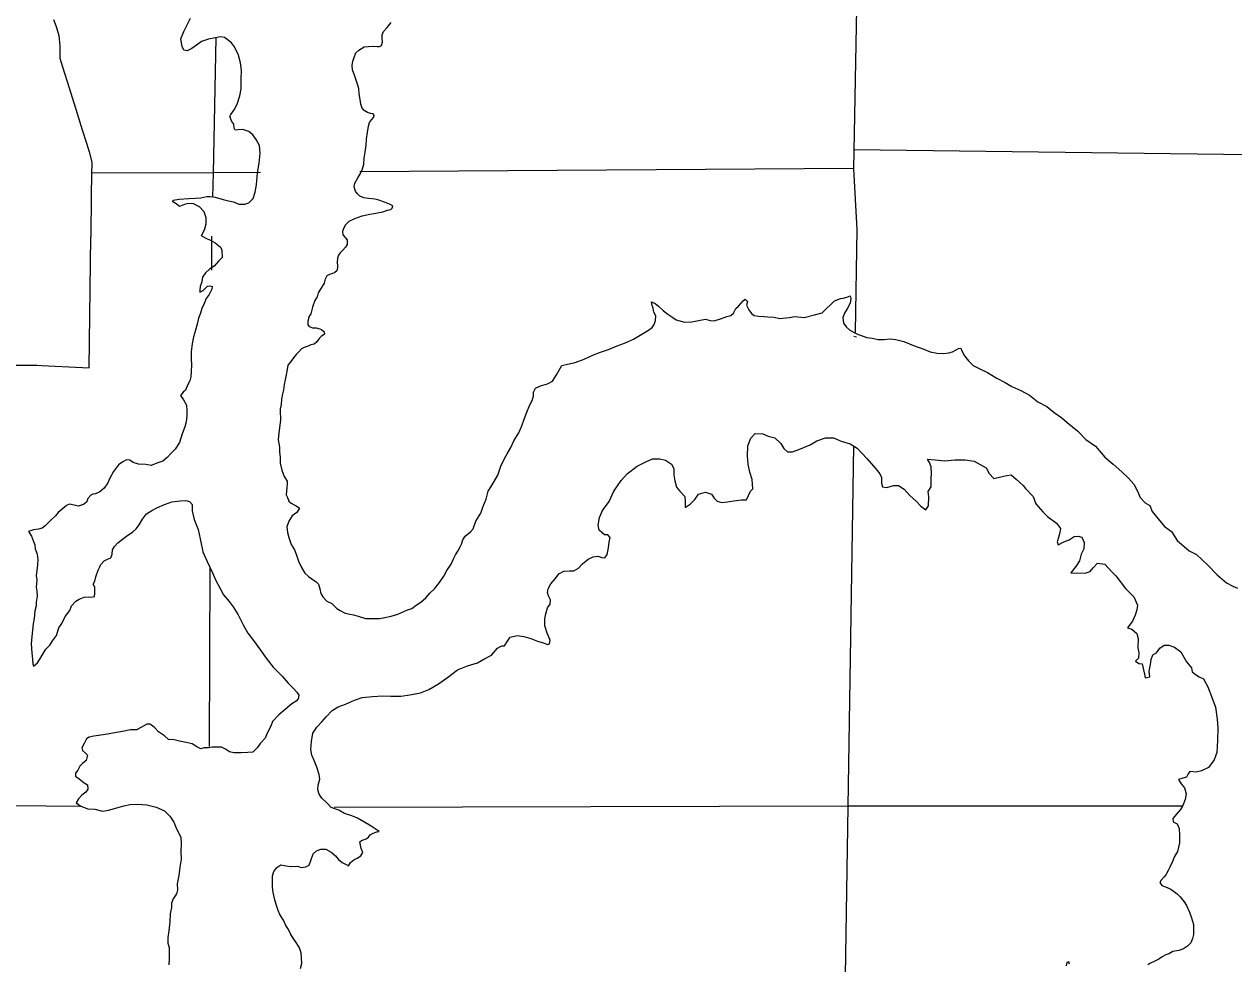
# Model space of a CAD drawing. Extents: x 77230 to 630905, y 790554 to 1662844.
# Drawn here: x 284669 to 294737, y 1542010 to 1549835 of the extents above; entities that cross this region are included whole.
import ezdxf

# ---------------------------------------------------------------- set-up
doc = ezdxf.new("R2010")
doc.units = 0
for name, color, linetype in [('Level 15', 7, 'Continuous'), ('Level 16', 7, 'Continuous'), ('Level 17', 7, 'Continuous'), ('Level 22', 7, 'Continuous')]:
    doc.layers.add(name, color=color, linetype=linetype)

msp = doc.modelspace()

# ---------------------------------------------------------------- linework, layer by layer
at = {"layer": 'Level 15'}
for points in [[(291698, 1557970), (291669, 1553829), (291572, 1548629), (291601, 1548125)], [(291601, 1548125), (291587, 1547269)], [(291572, 1546320), (291486, 1540850)]]:
    msp.add_lwpolyline(points, dxfattribs=at)
at = {"layer": 'Level 16'}
msp.add_line((291525, 1543325), (294314, 1543327), dxfattribs=at)
for points in [[(286264, 1549721), (286241, 1548593), (286236, 1548394)], [(294871, 1548747), (291575, 1548789)], [(291572, 1548633), (287462, 1548606)], [(286635, 1548600), (286241, 1548597), (285228, 1548595)], [(286228, 1548069), (286227, 1547786)], [(286215, 1545316), (286208, 1543819)], [(281762, 1543355), (285132, 1543322)], [(287249, 1543314), (291525, 1543325)]]:
    msp.add_lwpolyline(points, dxfattribs=at)
at = {"layer": 'Level 17'}
for points in [[(286144, 1548072), (286172, 1548131), (286185, 1548173), (286183, 1548221), (286167, 1548271), (286129, 1548314), (286079, 1548338), (286037, 1548342), (286003, 1548332), (285963, 1548317), (285933, 1548339), (285907, 1548355), (285909, 1548369), (285958, 1548377), (286040, 1548384), (286096, 1548386), (286138, 1548389), (286188, 1548399), (286216, 1548401), (286260, 1548393), (286326, 1548376), (286370, 1548364), (286412, 1548354), (286456, 1548337), (286506, 1548337), (286540, 1548347), (286574, 1548384), (286591, 1548436), (286603, 1548498), (286610, 1548598), (286624, 1548678), (286633, 1548760), (286627, 1548824), (286601, 1548874), (286572, 1548914), (286538, 1548942), (286488, 1548957), (286450, 1548955), (286426, 1548951), (286416, 1548969), (286414, 1549003), (286398, 1549025), (286382, 1549065), (286390, 1549083), (286417, 1549121), (286443, 1549169), (286465, 1549237), (286476, 1549297), (286476, 1549378), (286477, 1549450), (286469, 1549512), (286453, 1549578), (286420, 1549645), (286394, 1549679), (286370, 1549699), (286336, 1549723), (286300, 1549729), (286262, 1549722), (286204, 1549710), (286146, 1549690), (286103, 1549659), (286065, 1549633), (286027, 1549613), (285997, 1549619), (285983, 1549648), (285972, 1549712), (285998, 1549773), (286024, 1549825), (286053, 1549885)], [(287325, 1548078), (287322, 1548110), (287330, 1548136), (287346, 1548166), (287374, 1548193), (287422, 1548217), (287483, 1548239), (287545, 1548252), (287597, 1548260), (287653, 1548271), (287693, 1548285), (287721, 1548291), (287733, 1548303), (287737, 1548321), (287711, 1548337), (287668, 1548353), (287620, 1548368), (287588, 1548378), (287536, 1548382), (287496, 1548388), (287464, 1548403), (287440, 1548425), (287426, 1548445), (287416, 1548479), (287422, 1548511), (287446, 1548555), (287467, 1548592), (287485, 1548630), (287497, 1548670), (287498, 1548720), (287506, 1548768), (287516, 1548828), (287518, 1548876), (287527, 1548932), (287535, 1548986), (287543, 1549016), (287561, 1549038), (287578, 1549059), (287582, 1549073), (287574, 1549087), (287552, 1549092), (287526, 1549100), (287500, 1549116), (287482, 1549134), (287470, 1549168), (287466, 1549208), (287457, 1549256), (287455, 1549300), (287439, 1549352), (287421, 1549402), (287402, 1549454), (287400, 1549490), (287404, 1549526), (287416, 1549558), (287429, 1549596), (287455, 1549618), (287499, 1549647), (287535, 1549649), (287575, 1549651), (287607, 1549649), (287627, 1549649), (287643, 1549657), (287651, 1549686), (287650, 1549716), (287650, 1549746), (287660, 1549774), (287690, 1549808), (287725, 1549850)], [(286144, 1548072), (286191, 1548047), (286221, 1548036), (286259, 1548014), (286287, 1547992), (286307, 1547976), (286315, 1547952), (286316, 1547892), (286286, 1547862), (286250, 1547819), (286212, 1547795), (286179, 1547765), (286153, 1547727), (286149, 1547688), (286135, 1547650), (286132, 1547620), (286130, 1547602), (286160, 1547618), (286195, 1547653), (286213, 1547655), (286235, 1547651), (286231, 1547629), (286208, 1547585), (286184, 1547549), (286166, 1547510), (286148, 1547468), (286137, 1547428), (286121, 1547386), (286109, 1547338), (286094, 1547287), (286078, 1547231), (286066, 1547173), (286059, 1547109), (286059, 1547047), (286063, 1546995), (286058, 1546945), (286056, 1546899), (286048, 1546864), (286032, 1546834), (286011, 1546788), (285993, 1546770), (285969, 1546744), (285995, 1546706), (286021, 1546662), (286024, 1546618), (286024, 1546574), (286016, 1546524), (286006, 1546481), (285985, 1546423), (285961, 1546351), (285926, 1546295), (285894, 1546264), (285858, 1546226), (285822, 1546196), (285774, 1546179), (285725, 1546161), (285681, 1546167), (285621, 1546170), (285576, 1546184), (285548, 1546204), (285520, 1546206), (285491, 1546189), (285455, 1546165), (285413, 1546109), (285383, 1546054), (285364, 1546016), (285334, 1545972), (285300, 1545940), (285264, 1545925), (285240, 1545921), (285224, 1545913), (285199, 1545885), (285191, 1545857), (285163, 1545834), (285117, 1545820), (285095, 1545826), (285061, 1545836), (285047, 1545838), (285021, 1545827), (284985, 1545797), (284953, 1545767), (284930, 1545741), (284888, 1545702), (284862, 1545678), (284844, 1545658), (284818, 1545638), (284788, 1545630), (284746, 1545623), (284706, 1545611), (284731, 1545571), (284747, 1545527), (284757, 1545499), (284761, 1545465), (284776, 1545421), (284782, 1545377), (284780, 1545333), (284774, 1545285), (284769, 1545243), (284773, 1545209), (284769, 1545147), (284773, 1545113)], [(287325, 1548078), (287358, 1548038), (287358, 1548001), (287343, 1547979), (287321, 1547953), (287299, 1547931), (287285, 1547911), (287277, 1547885), (287275, 1547849), (287278, 1547825), (287278, 1547809), (287272, 1547780), (287254, 1547766), (287230, 1547756), (287210, 1547750), (287188, 1547738), (287174, 1547712), (287165, 1547678), (287135, 1547629), (287117, 1547597), (287107, 1547563), (287087, 1547535), (287070, 1547477), (287056, 1547424), (287040, 1547402), (287029, 1547362), (287029, 1547330), (287041, 1547316), (287069, 1547306), (287099, 1547306), (287129, 1547299), (287145, 1547291), (287167, 1547273), (287169, 1547253), (287141, 1547233), (287123, 1547216), (287104, 1547190), (287084, 1547170), (287054, 1547164), (287032, 1547154), (287000, 1547141), (286976, 1547131), (286956, 1547107), (286934, 1547083), (286910, 1547055), (286879, 1547016), (286863, 1546994), (286857, 1546960), (286849, 1546916), (286840, 1546872), (286834, 1546834), (286828, 1546790), (286820, 1546756), (286811, 1546711), (286807, 1546669), (286801, 1546633), (286801, 1546591), (286803, 1546567), (286802, 1546537), (286798, 1546495), (286788, 1546433), (286783, 1546373), (286795, 1546313), (286793, 1546273), (286799, 1546227), (286800, 1546178), (286814, 1546122), (286832, 1546069), (286857, 1546029), (286857, 1546009), (286855, 1545977), (286853, 1545946), (286851, 1545916), (286861, 1545894), (286872, 1545864), (286890, 1545845), (286916, 1545831), (286934, 1545823), (286960, 1545805), (286938, 1545769), (286900, 1545740), (286871, 1545696), (286855, 1545650), (286861, 1545602), (286873, 1545560), (286890, 1545502), (286920, 1545458), (286934, 1545422), (286953, 1545362), (286977, 1545310), (287005, 1545264), (287035, 1545235), (287063, 1545215), (287098, 1545191), (287118, 1545171), (287130, 1545133), (287138, 1545093), (287154, 1545065), (287188, 1545031), (287231, 1545011), (287271, 1544970)], [(287271, 1544970), (287299, 1544952), (287341, 1544930), (287379, 1544922), (287411, 1544915), (287449, 1544905), (287509, 1544885), (287567, 1544886), (287627, 1544886), (287671, 1544894), (287725, 1544905), (287779, 1544921), (287853, 1544956), (287896, 1544970), (287932, 1544996), (287970, 1545021), (288012, 1545059), (288046, 1545097), (288085, 1545134), (288127, 1545186), (288163, 1545238), (288188, 1545285), (288224, 1545339), (288246, 1545387), (288260, 1545417), (288279, 1545446), (288299, 1545482), (288309, 1545506), (288321, 1545540), (288339, 1545572), (288384, 1545607), (288406, 1545631), (288428, 1545695), (288469, 1545763), (288487, 1545812), (288513, 1545880), (288532, 1545946), (288556, 1545986), (288580, 1546027), (288611, 1546079), (288637, 1546153), (288666, 1546218), (288688, 1546256), (288720, 1546310), (288745, 1546366), (288785, 1546433), (288811, 1546489), (288832, 1546545), (288852, 1546603), (288878, 1546664), (288897, 1546702), (288907, 1546736), (288909, 1546770), (288925, 1546804), (288967, 1546823), (289024, 1546839), (289066, 1546863), (289100, 1546914), (289122, 1546954), (289143, 1546992), (289191, 1547003), (289255, 1547017), (289331, 1547046), (289409, 1547080), (289465, 1547103), (289534, 1547125), (289606, 1547156), (289666, 1547178), (289740, 1547213), (289825, 1547263), (289865, 1547286), (289895, 1547308), (289913, 1547334), (289923, 1547366), (289927, 1547406), (289910, 1547436), (289904, 1547470), (289896, 1547492), (289890, 1547524), (289920, 1547508), (289950, 1547487), (289990, 1547449), (290026, 1547419), (290067, 1547391), (290095, 1547373), (290165, 1547354), (290227, 1547356), (290281, 1547367), (290340, 1547377), (290379, 1547367), (290413, 1547364), (290472, 1547384), (290518, 1547400), (290552, 1547409), (290574, 1547427), (290592, 1547467), (290616, 1547487), (290635, 1547509), (290653, 1547532), (290669, 1547546), (290689, 1547526)], [(290689, 1547526), (290680, 1547496), (290700, 1547456), (290724, 1547426), (290746, 1547410), (290780, 1547402), (290828, 1547401), (290860, 1547397), (290912, 1547395), (290960, 1547385), (291036, 1547392), (291084, 1547400), (291160, 1547393), (291246, 1547414), (291310, 1547430), (291343, 1547462), (291389, 1547505), (291415, 1547531), (291463, 1547549), (291487, 1547553), (291517, 1547562), (291545, 1547572), (291551, 1547550), (291545, 1547512), (291519, 1547464), (291497, 1547429), (291484, 1547393), (291490, 1547345), (291512, 1547315), (291542, 1547287), (291582, 1547264), (291606, 1547254)], [(291575, 1547237), (291597, 1547231)], [(291606, 1547254), (291683, 1547226), (291727, 1547219), (291777, 1547209), (291827, 1547209), (291879, 1547214), (291923, 1547208), (291991, 1547192), (292071, 1547159), (292157, 1547129), (292211, 1547106), (292269, 1547094), (292325, 1547092), (292365, 1547099), (292397, 1547107), (292427, 1547123), (292447, 1547135), (292465, 1547136), (292475, 1547114), (292497, 1547072), (292529, 1547030), (292567, 1546992), (292624, 1546964), (292686, 1546933), (292760, 1546891), (292834, 1546852), (292890, 1546818), (292966, 1546784), (293037, 1546745), (293107, 1546691), (293181, 1546652), (293243, 1546600), (293306, 1546556), (293350, 1546517), (293438, 1546445), (293507, 1546377), (293585, 1546320), (293665, 1546228), (293732, 1546171), (293806, 1546107), (293860, 1546053), (293905, 1546004), (293935, 1545946), (293957, 1545892), (294001, 1545850), (294038, 1545826), (294058, 1545778), (294108, 1545717), (294161, 1545653), (294219, 1545609), (294265, 1545535), (294366, 1545450), (294426, 1545418), (294520, 1545329), (294599, 1545249), (294677, 1545184), (294729, 1545154), (294769, 1545138)], [(287879, 1544249), (287967, 1544267), (288036, 1544294), (288118, 1544343), (288192, 1544395), (288275, 1544458), (288359, 1544492), (288441, 1544517), (288495, 1544548), (288558, 1544580), (288608, 1544638), (288644, 1544657), (288668, 1544659), (288692, 1544697), (288713, 1544729), (288773, 1544744), (288827, 1544736), (288887, 1544719), (288941, 1544697), (288991, 1544683), (289024, 1544669), (289041, 1544676), (289047, 1544706), (289023, 1544764), (289003, 1544824), (289004, 1544884), (289012, 1544924), (289026, 1544974), (289048, 1545006), (289051, 1545040), (289033, 1545074), (289025, 1545102), (289031, 1545134), (289054, 1545174), (289088, 1545217), (289118, 1545259), (289162, 1545281), (289212, 1545282), (289244, 1545284), (289282, 1545306), (289317, 1545341), (289363, 1545379), (289405, 1545399), (289443, 1545404), (289477, 1545394), (289501, 1545392), (289521, 1545418), (289534, 1545474), (289538, 1545522), (289546, 1545561), (289526, 1545582), (289498, 1545582), (289456, 1545620), (289447, 1545662), (289459, 1545726), (289483, 1545786), (289538, 1545859), (289578, 1545947), (289639, 1546036), (289691, 1546094), (289770, 1546153), (289842, 1546190), (289900, 1546214), (289960, 1546215), (290008, 1546205), (290056, 1546171), (290076, 1546135), (290076, 1546083), (290085, 1546031), (290099, 1545979), (290127, 1545945), (290167, 1545903), (290172, 1545859), (290172, 1545811), (290212, 1545838), (290250, 1545878), (290283, 1545922), (290341, 1545937), (290391, 1545921), (290413, 1545889), (290436, 1545863), (290476, 1545852), (290522, 1545858), (290577, 1545866), (290641, 1545873), (290681, 1545873), (290697, 1545911), (290715, 1545945), (290733, 1545965), (290728, 1546042), (290710, 1546104), (290694, 1546172), (290691, 1546238), (290693, 1546324), (290718, 1546386), (290754, 1546426), (290816, 1546423), (290862, 1546405), (290918, 1546389), (290968, 1546344), (290991, 1546300)], [(290991, 1546300), (291023, 1546274), (291065, 1546274), (291117, 1546293), (291210, 1546333), (291266, 1546364), (291338, 1546390), (291406, 1546391), (291470, 1546363), (291544, 1546340), (291602, 1546304), (291683, 1546217), (291759, 1546133), (291791, 1546089), (291804, 1546061), (291804, 1546013), (291812, 1545981), (291848, 1545977), (291904, 1545994), (291946, 1545992), (291994, 1545962), (292042, 1545911), (292095, 1545859), (292133, 1545821), (292175, 1545791), (292195, 1545825), (292198, 1545900), (292194, 1545944), (292218, 1545982), (292219, 1546054), (292221, 1546090), (292219, 1546150), (292205, 1546186), (292188, 1546212), (292252, 1546208), (292332, 1546199), (292414, 1546206), (292502, 1546206), (292576, 1546197), (292677, 1546139), (292701, 1546093), (292739, 1546052), (292799, 1546066), (292847, 1546076), (292885, 1546081), (292927, 1546045), (292983, 1545993), (293003, 1545967), (293068, 1545902), (293090, 1545840), (293148, 1545774), (293187, 1545736), (293263, 1545679), (293295, 1545635), (293289, 1545601), (293278, 1545561), (293268, 1545524), (293276, 1545500), (293322, 1545523), (293368, 1545541), (293410, 1545569), (293443, 1545570), (293472, 1545562), (293492, 1545518), (293490, 1545466), (293468, 1545422), (293453, 1545365), (293423, 1545319), (293381, 1545265), (293501, 1545264), (293541, 1545278), (293567, 1545308), (293603, 1545346), (293665, 1545337), (293721, 1545275), (293755, 1545241), (293836, 1545136), (293904, 1545066), (293937, 1544996), (293931, 1544958), (293917, 1544914), (293895, 1544864), (293866, 1544827), (293852, 1544807), (293888, 1544797), (293930, 1544760), (293940, 1544718), (293939, 1544642), (293947, 1544600), (293943, 1544555), (293919, 1544531), (293948, 1544511), (293974, 1544508), (293986, 1544458), (293994, 1544422), (294000, 1544392), (294038, 1544400), (294032, 1544448), (294044, 1544502), (294049, 1544544), (294063, 1544582)], [(284773, 1545113), (284776, 1545073), (284770, 1545022), (284768, 1544990), (284758, 1544950), (284751, 1544886), (284743, 1544840), (284737, 1544788), (284732, 1544736), (284728, 1544674), (284733, 1544601), (284737, 1544545), (284741, 1544509), (284747, 1544489), (284781, 1544516), (284799, 1544548), (284825, 1544588), (284848, 1544630), (284882, 1544665), (284906, 1544701), (284938, 1544743), (284957, 1544807), (284983, 1544844), (285011, 1544902), (285048, 1544952), (285062, 1544990), (285098, 1545029), (285128, 1545047), (285167, 1545063), (285201, 1545067), (285233, 1545064), (285253, 1545068), (285257, 1545094), (285257, 1545148), (285243, 1545172), (285257, 1545196), (285266, 1545234), (285284, 1545288), (285298, 1545315), (285308, 1545335), (285336, 1545367), (285363, 1545379), (285389, 1545391), (285401, 1545421), (285405, 1545458), (285421, 1545486), (285449, 1545516), (285488, 1545546), (285522, 1545571), (285572, 1545607), (285600, 1545633), (285626, 1545665), (285653, 1545714), (285687, 1545758), (285731, 1545784), (285773, 1545807), (285838, 1545835), (285898, 1545856), (285970, 1545866), (286014, 1545868), (286044, 1545861), (286066, 1545835), (286067, 1545781), (286085, 1545711), (286118, 1545627), (286134, 1545549), (286155, 1545441), (286193, 1545359), (286236, 1545267), (286264, 1545203), (286300, 1545135), (286329, 1545083), (286375, 1545028), (286409, 1544982), (286450, 1544916), (286492, 1544832), (286530, 1544764), (286577, 1544702), (286635, 1544623), (286682, 1544555), (286742, 1544481), (286816, 1544406), (286865, 1544346), (286911, 1544304), (286939, 1544272), (286955, 1544246), (286950, 1544216), (286934, 1544196), (286896, 1544176), (286842, 1544127), (286788, 1544083), (286735, 1544028), (286721, 1543990), (286691, 1543930), (286674, 1543890), (286634, 1543845), (286608, 1543809), (286572, 1543773), (286530, 1543769), (286476, 1543768), (286415, 1543768)], [(294063, 1544582), (294093, 1544601), (294121, 1544639), (294157, 1544663), (294197, 1544663), (294245, 1544646), (294297, 1544608), (294321, 1544564), (294345, 1544526), (294384, 1544474), (294392, 1544442), (294426, 1544413), (294448, 1544401), (294484, 1544383), (294520, 1544317), (294557, 1544223), (294585, 1544147), (294598, 1544047), (294604, 1543975), (294601, 1543869), (294596, 1543771), (294574, 1543710), (294526, 1543644), (294469, 1543618), (294425, 1543607), (294371, 1543611), (294357, 1543591), (294345, 1543565), (294313, 1543556), (294277, 1543544), (294299, 1543508), (294326, 1543476), (294340, 1543426), (294332, 1543378), (294314, 1543328), (294293, 1543294), (294273, 1543272), (294229, 1543219)], [(286969, 1541971), (286981, 1542013), (286976, 1542059), (286974, 1542101), (286960, 1542143), (286932, 1542189), (286908, 1542225), (286887, 1542260), (286869, 1542296), (286847, 1542328), (286827, 1542374), (286798, 1542420), (286782, 1542454), (286768, 1542496), (286756, 1542542), (286747, 1542580), (286739, 1542620), (286735, 1542658), (286735, 1542694), (286737, 1542742), (286748, 1542778), (286772, 1542813), (286806, 1542835), (286850, 1542827), (286892, 1542821), (286944, 1542822), (286974, 1542812), (287012, 1542818), (287040, 1542832), (287054, 1542871), (287075, 1542925), (287101, 1542951), (287137, 1542965), (287179, 1542964), (287223, 1542940), (287261, 1542910), (287285, 1542880), (287317, 1542854), (287348, 1542837), (287368, 1542825), (287385, 1542853), (287413, 1542877), (287441, 1542889), (287471, 1542910), (287487, 1542938), (287475, 1542970), (287467, 1542998), (287464, 1543026), (287478, 1543036), (287516, 1543052), (287534, 1543066), (287548, 1543084), (287574, 1543099), (287604, 1543109), (287624, 1543113), (287556, 1543157), (287497, 1543192), (287443, 1543222), (287395, 1543242), (287335, 1543263), (287287, 1543289), (287223, 1543313), (287191, 1543348), (287146, 1543390), (287124, 1543424), (287114, 1543458), (287116, 1543498), (287131, 1543548), (287123, 1543586), (287105, 1543648), (287083, 1543702), (287062, 1543748), (287056, 1543796), (287060, 1543862), (287071, 1543931), (287105, 1543981), (287147, 1544025), (287186, 1544070), (287232, 1544120), (287282, 1544150), (287344, 1544173), (287419, 1544205), (287481, 1544228), (287569, 1544237), (287653, 1544241), (287721, 1544238), (287803, 1544238), (287879, 1544249)], [(286415, 1543768), (286377, 1543775), (286344, 1543797), (286312, 1543813), (286268, 1543813), (286234, 1543813), (286204, 1543810), (286166, 1543810), (286138, 1543800), (286106, 1543818), (286066, 1543841), (286018, 1543853), (285962, 1543863), (285918, 1543876), (285870, 1543878), (285836, 1543908), (285788, 1543942), (285756, 1543975), (285736, 1543991), (285714, 1544007), (285690, 1544005), (285650, 1543983), (285604, 1543960), (285554, 1543958), (285488, 1543946), (285420, 1543935), (285362, 1543923), (285308, 1543914), (285250, 1543906), (285210, 1543898), (285187, 1543883), (285167, 1543845), (285149, 1543809), (285155, 1543787), (285179, 1543765), (285195, 1543749), (285184, 1543703), (285154, 1543677), (285132, 1543657), (285116, 1543624), (285096, 1543598), (285096, 1543572), (285127, 1543550), (285167, 1543517), (285197, 1543501), (285199, 1543465), (285181, 1543439), (285149, 1543414), (285120, 1543384), (285102, 1543350), (285140, 1543322), (285198, 1543302), (285258, 1543297), (285322, 1543281), (285372, 1543290), (285440, 1543310), (285498, 1543325), (285552, 1543337), (285612, 1543341), (285690, 1543334), (285768, 1543314), (285836, 1543285), (285880, 1543241), (285916, 1543191), (285937, 1543133), (285973, 1543065), (285977, 1543011), (285972, 1542945), (285976, 1542881), (285965, 1542815), (285957, 1542745), (285943, 1542677), (285944, 1542625), (285938, 1542594), (285910, 1542552), (285896, 1542514), (285895, 1542480), (285885, 1542426), (285881, 1542360), (285874, 1542285), (285866, 1542229), (285866, 1542181), (285875, 1542145), (285875, 1542101), (285875, 1542055), (285873, 1542001)], [(294229, 1543219), (294233, 1543193), (294265, 1543175), (294282, 1543137), (294286, 1543081), (294286, 1543019), (294269, 1542945), (294245, 1542905), (294242, 1542897)], [(294242, 1542897), (294227, 1542861), (294206, 1542814), (294190, 1542788), (294172, 1542750), (294158, 1542734), (294132, 1542708), (294122, 1542686), (294137, 1542662), (294169, 1542652), (294213, 1542632), (294265, 1542594), (294291, 1542569), (294325, 1542527), (294345, 1542495), (294370, 1542439), (294386, 1542393), (294402, 1542339), (294403, 1542291), (294403, 1542255), (294395, 1542221), (294379, 1542184), (294353, 1542158), (294318, 1542136), (294280, 1542122), (294230, 1542113), (294196, 1542093), (294172, 1542085), (294140, 1542069), (294114, 1542050), (294080, 1542032), (294039, 1542014), (294021, 1542002)], [(293371, 1542007), (293365, 1542027), (293347, 1542021), (293343, 1541993)]]:
    msp.add_lwpolyline(points, dxfattribs=at)
at = {"layer": 'Level 22'}
for points in [[(284913, 1549875), (284936, 1549816), (284958, 1549741), (284966, 1549652), (284967, 1549551), (284987, 1549480), (285043, 1549305), (285111, 1549091), (285151, 1548956), (285187, 1548844), (285210, 1548773), (285233, 1548687), (285230, 1548578), (285227, 1548414), (285224, 1548063)], [(284759, 1546995), (285210, 1546972), (285224, 1548063)], [(284527, 1546995), (284774, 1546994)]]:
    msp.add_lwpolyline(points, dxfattribs=at)

doc.saveas('drawing.dxf')
